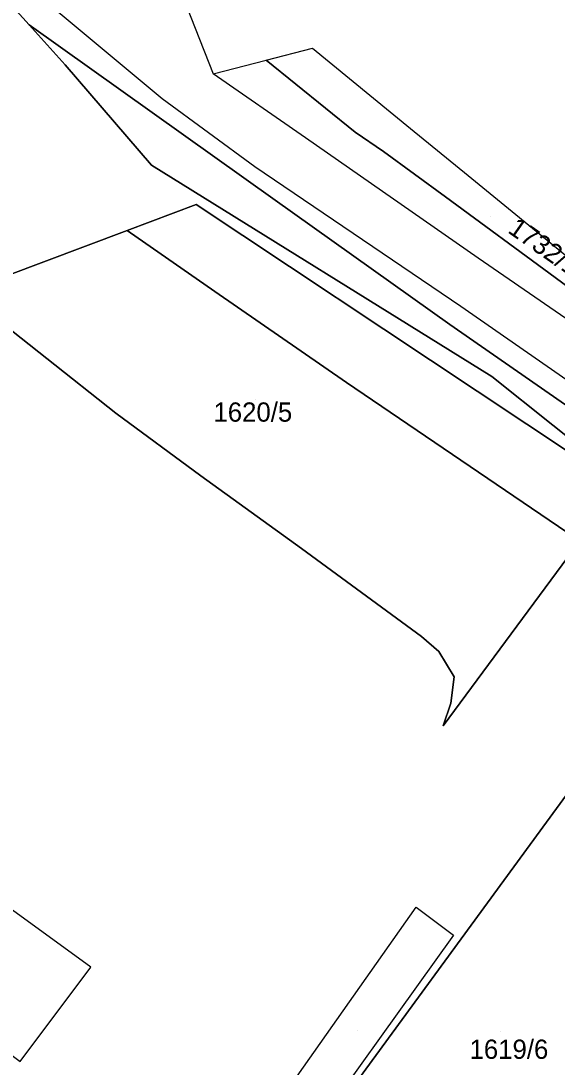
# Model space of a CAD drawing. Extents: x -263943 to -261149, y -1236934 to -1230686.
# Drawn here: x -262127.6 to -262071.9, y -1236532.1 to -1236423.4 of the extents above; entities that cross this region are included whole.
import ezdxf

# ---------------------------------------------------------------- set-up
doc = ezdxf.new("R2010")
doc.units = 0
for name, color, linetype in [('body_kn', 7, 'Continuous'), ('kladpar_druhypozemkov', 7, 'Continuous'), ('kladpar_hranice', 7, 'Continuous'), ('kladpar_parcelnecisla', 7, 'Continuous'), ('kladpar_plochy', 7, 'Continuous'), ('zappar_hrandruhpozemk', 7, 'Continuous')]:
    doc.layers.add(name, color=color, linetype=linetype)

msp = doc.modelspace()

# ---------------------------------------------------------------- linework, layer by layer
at = {"layer": 'body_kn'}
for p, q in [((-262126.74, -1236423.83), (-262126.74, -1236423.83)), ((-262126.74, -1236423.83), (-262126.74, -1236423.83)), ((-262097.3, -1236426.25), (-262097.3, -1236426.25)), ((-262123, -1236427.98), (-262123, -1236427.98)), ((-262102.13, -1236427.51), (-262102.13, -1236427.51)), ((-262107.61, -1236428.93), (-262107.61, -1236428.93)), ((-262112.92, -1236431.47), (-262112.92, -1236431.47)), ((-262087.12, -1236434.58), (-262087.12, -1236434.58)), ((-262087.12, -1236434.58), (-262087.12, -1236434.58)), ((-262098.03, -1236435.57), (-262098.03, -1236435.57)), ((-262092.87, -1236434.97), (-262092.87, -1236434.97)), ((-262089.94, -1236437), (-262089.94, -1236437)), ((-262114.03, -1236438.42), (-262114.03, -1236438.42)), ((-262103.28, -1236438.53), (-262103.28, -1236438.53)), ((-262081.12, -1236439.48), (-262081.12, -1236439.48)), ((-262101.17, -1236442.04), (-262101.17, -1236442.04)), ((-262083.5, -1236441.69), (-262083.5, -1236441.69)), ((-262109.38, -1236442.5), (-262109.38, -1236442.5)), ((-262116.54, -1236445.19), (-262116.54, -1236445.19)), ((-262080.09, -1236448.06), (-262080.09, -1236448.06)), ((-262072.1, -1236450.08), (-262072.1, -1236450.08)), ((-262107.44, -1236451.53), (-262107.44, -1236451.53)), ((-262081.88, -1236453.06), (-262081.88, -1236453.06)), ((-262083.03, -1236454.97), (-262083.03, -1236454.97)), ((-262078.67, -1236460.35), (-262078.67, -1236460.35)), ((-262093.78, -1236460.98), (-262093.78, -1236460.98)), ((-262080.19, -1236461.88), (-262080.19, -1236461.88)), ((-262117.72, -1236464.17), (-262117.72, -1236464.17)), ((-262108.89, -1236470.66), (-262108.89, -1236470.66)), ((-262098.44, -1236478.23), (-262098.44, -1236478.23)), ((-262085.98, -1236487.36), (-262085.98, -1236487.36)), ((-262084.19, -1236488.93), (-262084.19, -1236488.93)), ((-262082.6, -1236491.57), (-262082.6, -1236491.57)), ((-262082.92, -1236494.29), (-262082.92, -1236494.29)), ((-262083.72, -1236496.66), (-262083.72, -1236496.66)), ((-262086.55, -1236515.49), (-262086.55, -1236515.49)), ((-262082.66, -1236518.38), (-262082.66, -1236518.38)), ((-262082.66, -1236518.38), (-262082.66, -1236518.38)), ((-262120.33, -1236521.71), (-262120.33, -1236521.71))]:
    msp.add_line(p, q, dxfattribs=at)
at = {"layer": 'kladpar_druhypozemkov'}
for p, q in [((-262078.8, -1236443.75), (-262078.8, -1236443.75)), ((-262103.19, -1236462.7), (-262103.19, -1236462.7)), ((-262092.67, -1236528.25), (-262092.67, -1236528.25)), ((-262077.76, -1236528.44), (-262077.76, -1236528.44))]:
    msp.add_line(p, q, dxfattribs=at)
at = {"layer": 'kladpar_hranice'}
for points in [[(-262126.74, -1236423.83), (-262130.74, -1236419.38), (-262145.32, -1236403.19), (-262146.68, -1236407.26), (-262159.62, -1236395.28), (-262161.48, -1236391.89), (-262165.03, -1236387.22), (-262167.99, -1236385.95), (-262182.45, -1236369.99), (-262196.57, -1236353.86), (-262202.23, -1236348.08), (-262233.44, -1236315.4), (-262245.56, -1236302.61), (-262250.43, -1236297.48), (-262258.86, -1236288.84), (-262270.14, -1236277.28), (-262288.75, -1236257.8), (-262294.77, -1236251.74)], [(-262130.74, -1236419.38), (-262126.74, -1236423.83), (-262123, -1236427.98), (-262114.03, -1236438.42), (-262078.67, -1236460.35), (-262059.68, -1236475.52), (-262080.19, -1236461.88), (-262109.38, -1236442.5), (-262116.54, -1236445.19), (-262133.63, -1236451.6), (-262210.45, -1236480.45), (-262252.3, -1236495.97), (-262235.96, -1236539.77), (-262230.02, -1236555.77), (-262257.34, -1236567.36)], [(-262110.88, -1236420.44), (-262110.91, -1236420.54), (-262107.61, -1236428.93), (-262102.13, -1236427.51)], [(-261888.92, -1236638.74), (-261904.59, -1236628.26), (-261910.21, -1236624.49), (-261931.19, -1236611.19), (-261937.71, -1236605.8), (-261948.36, -1236596.98), (-261962.84, -1236585.02), (-261973.49, -1236569.45), (-261980.58, -1236559.08), (-261990.29, -1236544.87), (-261993.3, -1236540.93), (-262000.3, -1236531.86), (-262009.39, -1236520.08), (-262011.82, -1236516.94), (-262018.59, -1236508.17), (-262022.36, -1236503.27), (-262026.51, -1236499.28), (-262038.72, -1236488.37), (-262051.06, -1236477.36), (-262055.36, -1236474.18), (-262083.03, -1236454.97), (-262101.17, -1236442.04), (-262126.74, -1236423.83)], [(-262001.73, -1236532.33), (-262004.2, -1236528.6), (-262009.93, -1236521.81), (-262010.96, -1236520.59), (-262013.56, -1236517.51), (-262015.43, -1236515.3), (-262017.34, -1236513.04), (-262020.83, -1236508.91), (-262024.89, -1236504.09), (-262028.41, -1236499.93), (-262030.01, -1236498.03), (-262032.78, -1236495.93), (-262035.42, -1236493.93), (-262037.97, -1236491.99), (-262041.48, -1236489.33), (-262047.71, -1236484.6), (-262050.97, -1236482.13), (-262055.29, -1236478.85), (-262059.68, -1236475.52), (-262078.67, -1236460.35), (-262114.03, -1236438.42), (-262123, -1236427.98), (-262126.74, -1236423.83)], [(-262126.74, -1236423.83), (-262101.17, -1236442.04), (-262083.03, -1236454.97), (-262055.36, -1236474.18), (-262051.06, -1236477.36), (-262038.72, -1236488.37), (-262026.51, -1236499.28), (-262022.36, -1236503.27), (-262018.59, -1236508.17), (-262011.82, -1236516.94), (-262009.39, -1236520.08), (-262000.3, -1236531.86), (-261993.3, -1236540.93), (-261990.29, -1236544.87), (-261980.58, -1236559.08), (-261973.49, -1236569.45), (-261962.84, -1236585.02), (-261948.36, -1236596.98), (-261937.71, -1236605.8), (-261931.19, -1236611.19), (-261910.21, -1236624.49), (-261904.59, -1236628.26), (-261888.92, -1236638.74)], [(-262102.13, -1236427.51), (-262097.3, -1236426.25), (-262087.12, -1236434.58)], [(-262102.13, -1236427.51), (-262092.87, -1236434.97), (-262089.94, -1236437), (-262083.5, -1236441.69), (-262072.1, -1236450.08), (-262065.91, -1236454.63), (-262054.5, -1236463.02), (-262042.4, -1236471.93), (-262042.02, -1236471.53)], [(-262042.02, -1236471.53), (-262042.4, -1236471.93), (-262054.5, -1236463.02), (-262065.91, -1236454.63), (-262072.1, -1236450.08), (-262083.5, -1236441.69), (-262089.94, -1236437), (-262092.87, -1236434.97), (-262102.13, -1236427.51)], [(-262087.12, -1236434.58), (-262081.12, -1236439.48), (-262070.26, -1236448.36), (-262064.39, -1236453.17), (-262059.2, -1236457.42), (-262042.02, -1236471.53)], [(-262132.09, -1236452.82), (-262117.72, -1236464.17), (-262108.89, -1236470.66), (-262098.44, -1236478.23), (-262085.98, -1236487.36), (-262084.19, -1236488.93), (-262082.6, -1236491.57), (-262082.92, -1236494.29), (-262083.72, -1236496.66), (-262070.78, -1236479.12), (-262068.9, -1236476.12), (-262069.56, -1236475.41), (-262070.87, -1236476.52), (-262093.78, -1236460.98), (-262107.44, -1236451.53), (-262116.54, -1236445.19), (-262109.38, -1236442.5), (-262080.19, -1236461.88), (-262059.68, -1236475.52), (-262061.86, -1236481.17)], [(-262070.87, -1236476.52), (-262069.56, -1236475.41), (-262068.9, -1236476.12), (-262070.78, -1236479.12), (-262083.72, -1236496.66), (-262082.92, -1236494.29), (-262082.6, -1236491.57), (-262084.19, -1236488.93), (-262085.98, -1236487.36), (-262098.44, -1236478.23), (-262108.89, -1236470.66), (-262117.72, -1236464.17), (-262132.09, -1236452.82), (-262133.63, -1236451.6), (-262116.54, -1236445.19), (-262107.44, -1236451.53), (-262093.78, -1236460.98), (-262070.87, -1236476.52)], [(-262061.86, -1236481.17), (-262063.93, -1236486.54), (-262065.57, -1236490.78), (-262068.65, -1236498.74), (-262070.22, -1236502.83), (-262070.26, -1236502.92), (-262099.6, -1236543.02), (-262115.83, -1236564.91), (-262137.52, -1236575.94)], [(-262064.81, -1236512.3), (-262062.5, -1236516.27), (-262059.35, -1236521.69), (-262056.8, -1236526.08), (-262055.35, -1236528.56), (-262054.06, -1236530.78), (-262052.97, -1236532.66), (-262063.05, -1236537.66), (-262066.94, -1236539.59), (-262071.7, -1236542.05), (-262115.83, -1236564.91), (-262099.6, -1236543.02), (-262070.26, -1236502.92), (-262068.86, -1236505.33), (-262067.42, -1236507.81), (-262064.81, -1236512.3)]]:
    msp.add_lwpolyline(points, dxfattribs=at)
at = {"layer": 'kladpar_plochy'}
for points in [[(-262130.74, -1236419.38), (-262126.74, -1236423.83), (-262123, -1236427.98), (-262114.03, -1236438.42), (-262078.67, -1236460.35), (-262059.68, -1236475.52), (-262080.19, -1236461.88), (-262109.38, -1236442.5), (-262116.54, -1236445.19), (-262133.63, -1236451.6), (-262210.45, -1236480.45), (-262252.3, -1236495.97), (-262235.96, -1236539.77), (-262230.02, -1236555.77), (-262257.34, -1236567.36)], [(-261888.92, -1236638.74), (-261904.59, -1236628.26), (-261910.21, -1236624.49), (-261931.19, -1236611.19), (-261937.71, -1236605.8), (-261948.36, -1236596.98), (-261962.84, -1236585.02), (-261973.49, -1236569.45), (-261980.58, -1236559.08), (-261990.29, -1236544.87), (-261993.3, -1236540.93), (-262000.3, -1236531.86), (-262009.39, -1236520.08), (-262011.82, -1236516.94), (-262018.59, -1236508.17), (-262022.36, -1236503.27), (-262026.51, -1236499.28), (-262038.72, -1236488.37), (-262051.06, -1236477.36), (-262055.36, -1236474.18), (-262083.03, -1236454.97), (-262101.17, -1236442.04), (-262126.74, -1236423.83), (-262130.74, -1236419.38)], [(-262110.91, -1236420.54), (-262107.61, -1236428.93), (-262102.13, -1236427.51), (-262092.87, -1236434.97), (-262089.94, -1236437), (-262083.5, -1236441.69), (-262072.1, -1236450.08), (-262065.91, -1236454.63), (-262054.5, -1236463.02), (-262042.4, -1236471.93), (-262042.02, -1236471.53), (-262038.38, -1236474.53), (-262035.17, -1236477.16), (-262034.69, -1236477.56), (-262027.16, -1236483.74), (-262024.9, -1236485.6), (-262011.95, -1236500.35), (-262004.14, -1236509.25), (-261993.34, -1236525), (-261991.81, -1236522.97), (-261991.36, -1236523.5), (-261986.55, -1236530.26), (-261982.05, -1236536.59)], [(-262059.68, -1236475.52), (-262078.67, -1236460.35), (-262114.03, -1236438.42), (-262123, -1236427.98), (-262126.74, -1236423.83), (-262101.17, -1236442.04), (-262083.03, -1236454.97), (-262055.36, -1236474.18)], [(-262070.87, -1236476.52), (-262093.78, -1236460.98), (-262107.44, -1236451.53), (-262116.54, -1236445.19), (-262109.38, -1236442.5), (-262080.19, -1236461.88), (-262059.68, -1236475.52)], [(-262132.09, -1236452.82), (-262117.72, -1236464.17), (-262108.89, -1236470.66), (-262098.44, -1236478.23), (-262085.98, -1236487.36), (-262084.19, -1236488.93), (-262082.6, -1236491.57), (-262082.92, -1236494.29), (-262083.72, -1236496.66), (-262070.78, -1236479.12)], [(-262070.26, -1236502.92), (-262099.6, -1236543.02)]]:
    msp.add_lwpolyline(points, dxfattribs=at)
for points in [[(-262087.12, -1236434.58), (-262081.12, -1236439.48), (-262070.26, -1236448.36), (-262064.39, -1236453.17), (-262059.2, -1236457.42), (-262042.02, -1236471.53), (-262042.4, -1236471.93), (-262054.5, -1236463.02), (-262065.91, -1236454.63), (-262072.1, -1236450.08), (-262083.5, -1236441.69), (-262089.94, -1236437), (-262092.87, -1236434.97), (-262102.13, -1236427.51), (-262097.3, -1236426.25)], [(-262070.87, -1236476.52), (-262069.56, -1236475.41), (-262068.9, -1236476.12), (-262070.78, -1236479.12), (-262083.72, -1236496.66), (-262082.92, -1236494.29), (-262082.6, -1236491.57), (-262084.19, -1236488.93), (-262085.98, -1236487.36), (-262098.44, -1236478.23), (-262108.89, -1236470.66), (-262117.72, -1236464.17), (-262132.09, -1236452.82), (-262133.63, -1236451.6), (-262116.54, -1236445.19), (-262107.44, -1236451.53), (-262093.78, -1236460.98)], [(-262064.81, -1236512.3), (-262062.5, -1236516.27), (-262059.35, -1236521.69), (-262056.8, -1236526.08), (-262055.35, -1236528.56), (-262054.06, -1236530.78), (-262052.97, -1236532.66), (-262063.05, -1236537.66), (-262066.94, -1236539.59), (-262071.7, -1236542.05), (-262115.83, -1236564.91), (-262099.6, -1236543.02), (-262070.26, -1236502.92), (-262068.86, -1236505.33), (-262067.42, -1236507.81)]]:
    msp.add_lwpolyline(points, close=True, dxfattribs=at)
at = {"layer": 'zappar_hrandruhpozemk'}
for p, q in [((-262103.28, -1236438.53), (-262081.88, -1236453.06)), ((-262040.41, -1236475.42), (-262080.09, -1236448.06)), ((-262103.67, -1236539.79), (-262086.55, -1236515.49)), ((-262086.55, -1236515.49), (-262082.66, -1236518.38))]:
    msp.add_line(p, q, dxfattribs=at)
for points in [[(-262167.56, -1236380.18), (-262155.97, -1236392.58), (-262145.74, -1236402.34), (-262132.55, -1236414.4), (-262124.34, -1236421.96), (-262112.92, -1236431.47), (-262103.28, -1236438.53)], [(-262080.09, -1236448.06), (-262098.03, -1236435.57), (-262107.61, -1236428.93)], [(-262081.88, -1236453.06), (-262056.24, -1236470.9), (-262044.4, -1236478.98), (-262043.16, -1236480.12)], [(-262136.8, -1236524.72), (-262127.66, -1236531.53), (-262120.33, -1236521.71), (-262129.6, -1236514.95)], [(-262082.66, -1236518.38), (-262099.86, -1236542.42), (-262103.67, -1236539.79)]]:
    msp.add_lwpolyline(points, dxfattribs=at)

# ---------------------------------------------------------------- texts
at = {"layer": 'kladpar_parcelnecisla'}
msp.add_text('1732/10', height=2, rotation=325, dxfattribs=at).set_placement((-262077.12, -1236445.34))
for s, p in [('1620/5', (-262107.59, -1236465.05)), ('1619/6', (-262080.99, -1236531.24))]:
    msp.add_text(s, height=2, dxfattribs=at).set_placement(p)

doc.saveas('drawing.dxf')
